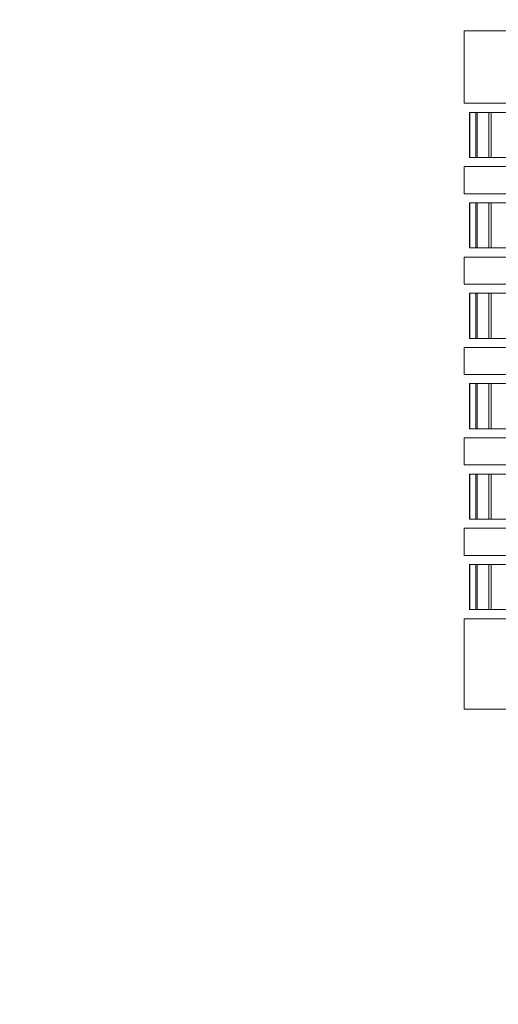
# Model space of a CAD drawing. Header units: millimetres. Extents: x -3490 to 61924, y -72580 to 6847.
# Tile 531 of 656: x 24042 to 24148, y -19725 to -19508. Entities that reach past the tile are written whole.
import ezdxf

# ---------------------------------------------------------------- set-up
doc = ezdxf.new("R2010")
doc.units = ezdxf.units.MM
doc.layers.add('COTAS_O', color=1, linetype='Continuous', lineweight=0)
doc.layers.add('superior_briquetadora', color=7, linetype='Continuous', lineweight=0)
doc.dimstyles.new('R19_100', dxfattribs={"dimtxt": 250, "dimasz": 150, "dimexe": 150, "dimexo": 80, "dimgap": 100, "dimtad": 1, "dimtih": 1, "dimtoh": 1, "dimdsep": 46, "dimcen": 0.09, "dimadec": 0, "dimazin": 0, "dimtfac": 1, "dimtdec": 4, "dimtofl": 0, "dimtmove": 0, "dimatfit": 3, "dimfxl": 1, "dimtolj": 1, "dimtzin": 0, "dimarcsym": 0})

# ---------------------------------------------------------------- blocks, each defined once
blk = doc.blocks.new('DIM_R29_46')
at = {"layer": 'COTAS_O'}
for p, q in [((23750.07, -19480), (23750.07, -20380)), ((25950.07, -19480), (25950.07, -20380)), ((23750.07, -20380), (23900.07, -20335)), ((25950.07, -20380), (25800.07, -20335)), ((23750.07, -20380), (25950.07, -20380)), ((23750.07, -20380), (23900.07, -20425)), ((25950.07, -20380), (25800.07, -20425))]:
    blk.add_line(p, q, dxfattribs=at)
blk.add_text('2200 O', height=250, dxfattribs=at).set_placement((24850.07, -20280))

msp = doc.modelspace()

# ---------------------------------------------------------------- linework, layer by layer
at = {"layer": 'superior_briquetadora'}
for p, q in [((24140.067, -19510), (24140.704, -19510)), ((24140.067, -19510), (24140.067, -19526)), ((24140.704, -19510), (24142.613, -19510)), ((24142.613, -19510), (24145.784, -19510)), ((24145.784, -19510), (24150.206, -19510)), ((24140.067, -19526), (24140.704, -19526)), ((24140.704, -19526), (24142.613, -19526)), ((24142.613, -19526), (24145.784, -19526)), ((24145.784, -19526), (24150.206, -19526)), ((24141.208, -19528), (24141.309, -19528)), ((24142.607, -19528), (24141.208, -19528)), ((24141.208, -19538), (24141.208, -19528)), ((24141.309, -19528), (24142.909, -19528)), ((24141.309, -19538), (24141.309, -19528)), ((24145.498, -19528), (24142.607, -19528)), ((24142.607, -19538), (24142.607, -19528)), ((24142.909, -19528), (24146, -19528)), ((24142.909, -19538), (24142.909, -19528)), ((24149.868, -19528), (24145.498, -19528)), ((24145.498, -19538), (24145.498, -19528)), ((24146, -19528), (24150.568, -19528)), ((24146, -19538), (24146, -19528)), ((24142.607, -19538), (24141.208, -19538)), ((24141.208, -19538), (24141.309, -19538)), ((24141.309, -19538), (24142.909, -19538)), ((24145.498, -19538), (24142.607, -19538)), ((24142.909, -19538), (24146, -19538)), ((24149.868, -19538), (24145.498, -19538)), ((24146, -19538), (24150.568, -19538)), ((24140.067, -19540), (24140.704, -19540)), ((24140.067, -19540), (24140.067, -19546)), ((24140.704, -19540), (24142.613, -19540)), ((24142.613, -19540), (24145.784, -19540)), ((24145.784, -19540), (24150.206, -19540)), ((24140.067, -19546), (24140.704, -19546)), ((24140.704, -19546), (24142.613, -19546)), ((24142.613, -19546), (24145.784, -19546)), ((24145.784, -19546), (24150.206, -19546)), ((24141.208, -19548), (24141.309, -19548)), ((24142.607, -19548), (24141.208, -19548)), ((24141.208, -19558), (24141.208, -19548)), ((24141.309, -19548), (24142.909, -19548)), ((24141.309, -19558), (24141.309, -19548)), ((24145.498, -19548), (24142.607, -19548)), ((24142.607, -19558), (24142.607, -19548)), ((24142.909, -19548), (24146, -19548)), ((24142.909, -19558), (24142.909, -19548)), ((24149.868, -19548), (24145.498, -19548)), ((24145.498, -19558), (24145.498, -19548)), ((24146, -19548), (24150.568, -19548)), ((24146, -19558), (24146, -19548)), ((24142.607, -19558), (24141.208, -19558)), ((24141.208, -19558), (24141.309, -19558)), ((24141.309, -19558), (24142.909, -19558)), ((24145.498, -19558), (24142.607, -19558)), ((24142.909, -19558), (24146, -19558)), ((24149.868, -19558), (24145.498, -19558)), ((24146, -19558), (24150.568, -19558)), ((24140.067, -19560), (24140.704, -19560)), ((24140.067, -19560), (24140.067, -19566)), ((24140.704, -19560), (24142.613, -19560)), ((24142.613, -19560), (24145.784, -19560)), ((24145.784, -19560), (24150.206, -19560)), ((24140.067, -19566), (24140.704, -19566)), ((24140.704, -19566), (24142.613, -19566)), ((24142.613, -19566), (24145.784, -19566)), ((24145.784, -19566), (24150.206, -19566)), ((24141.208, -19568), (24141.309, -19568)), ((24142.607, -19568), (24141.208, -19568)), ((24141.208, -19578), (24141.208, -19568)), ((24141.309, -19568), (24142.909, -19568)), ((24141.309, -19578), (24141.309, -19568)), ((24145.498, -19568), (24142.607, -19568)), ((24142.607, -19578), (24142.607, -19568)), ((24142.909, -19568), (24146, -19568)), ((24142.909, -19578), (24142.909, -19568)), ((24149.868, -19568), (24145.498, -19568)), ((24145.498, -19578), (24145.498, -19568)), ((24146, -19568), (24150.568, -19568)), ((24146, -19578), (24146, -19568)), ((24142.607, -19578), (24141.208, -19578)), ((24141.208, -19578), (24141.309, -19578)), ((24141.309, -19578), (24142.909, -19578)), ((24145.498, -19578), (24142.607, -19578)), ((24142.909, -19578), (24146, -19578)), ((24149.868, -19578), (24145.498, -19578)), ((24146, -19578), (24150.568, -19578)), ((24140.067, -19580), (24140.704, -19580)), ((24140.067, -19580), (24140.067, -19586)), ((24140.704, -19580), (24142.613, -19580)), ((24142.613, -19580), (24145.784, -19580)), ((24145.784, -19580), (24150.206, -19580)), ((24140.067, -19586), (24140.704, -19586)), ((24140.704, -19586), (24142.613, -19586)), ((24142.613, -19586), (24145.784, -19586)), ((24145.784, -19586), (24150.206, -19586)), ((24141.208, -19588), (24141.309, -19588)), ((24142.607, -19588), (24141.208, -19588)), ((24141.208, -19598), (24141.208, -19588)), ((24141.309, -19588), (24142.909, -19588)), ((24141.309, -19598), (24141.309, -19588)), ((24145.498, -19588), (24142.607, -19588)), ((24142.607, -19598), (24142.607, -19588)), ((24142.909, -19588), (24146, -19588)), ((24142.909, -19598), (24142.909, -19588)), ((24149.868, -19588), (24145.498, -19588)), ((24145.498, -19598), (24145.498, -19588)), ((24146, -19588), (24150.568, -19588)), ((24146, -19598), (24146, -19588)), ((24140.067, -19600), (24140.704, -19600)), ((24140.067, -19600), (24140.067, -19606)), ((24140.704, -19600), (24142.613, -19600)), ((24142.607, -19598), (24141.208, -19598)), ((24141.208, -19598), (24141.309, -19598)), ((24141.309, -19598), (24142.909, -19598)), ((24145.498, -19598), (24142.607, -19598)), ((24142.613, -19600), (24145.784, -19600)), ((24142.909, -19598), (24146, -19598)), ((24149.868, -19598), (24145.498, -19598)), ((24145.784, -19600), (24150.206, -19600)), ((24146, -19598), (24150.568, -19598)), ((24140.067, -19606), (24140.704, -19606)), ((24140.704, -19606), (24142.613, -19606)), ((24142.613, -19606), (24145.784, -19606)), ((24145.784, -19606), (24150.206, -19606)), ((24141.208, -19608), (24141.309, -19608)), ((24142.607, -19608), (24141.208, -19608)), ((24141.208, -19618), (24141.208, -19608)), ((24141.309, -19608), (24142.909, -19608)), ((24141.309, -19618), (24141.309, -19608)), ((24145.498, -19608), (24142.607, -19608)), ((24142.607, -19618), (24142.607, -19608)), ((24142.909, -19608), (24146, -19608)), ((24142.909, -19618), (24142.909, -19608)), ((24149.868, -19608), (24145.498, -19608)), ((24145.498, -19618), (24145.498, -19608)), ((24146, -19608), (24150.568, -19608)), ((24146, -19618), (24146, -19608)), ((24142.607, -19618), (24141.208, -19618)), ((24141.208, -19618), (24141.309, -19618)), ((24141.309, -19618), (24142.909, -19618)), ((24145.498, -19618), (24142.607, -19618)), ((24142.909, -19618), (24146, -19618)), ((24149.868, -19618), (24145.498, -19618)), ((24146, -19618), (24150.568, -19618)), ((24140.067, -19620), (24140.704, -19620)), ((24140.067, -19620), (24140.067, -19626)), ((24140.704, -19620), (24142.613, -19620)), ((24142.613, -19620), (24145.784, -19620)), ((24145.784, -19620), (24150.206, -19620)), ((24140.067, -19626), (24140.704, -19626)), ((24140.704, -19626), (24142.613, -19626)), ((24142.613, -19626), (24145.784, -19626)), ((24145.784, -19626), (24150.206, -19626)), ((24141.208, -19628), (24141.309, -19628)), ((24142.607, -19628), (24141.208, -19628)), ((24141.208, -19638), (24141.208, -19628)), ((24141.309, -19628), (24142.909, -19628)), ((24141.309, -19638), (24141.309, -19628)), ((24145.498, -19628), (24142.607, -19628)), ((24142.607, -19638), (24142.607, -19628)), ((24142.909, -19628), (24146, -19628)), ((24142.909, -19638), (24142.909, -19628)), ((24149.868, -19628), (24145.498, -19628)), ((24145.498, -19638), (24145.498, -19628)), ((24146, -19628), (24150.568, -19628)), ((24146, -19638), (24146, -19628)), ((24142.607, -19638), (24141.208, -19638)), ((24141.208, -19638), (24141.309, -19638)), ((24141.309, -19638), (24142.909, -19638)), ((24145.498, -19638), (24142.607, -19638)), ((24142.909, -19638), (24146, -19638)), ((24149.868, -19638), (24145.498, -19638)), ((24146, -19638), (24150.568, -19638)), ((24140.067, -19640), (24140.704, -19640)), ((24140.067, -19640), (24140.067, -19660)), ((24140.704, -19640), (24142.613, -19640)), ((24142.613, -19640), (24145.784, -19640)), ((24145.784, -19640), (24150.206, -19640)), ((24140.067, -19660), (24140.704, -19660)), ((24140.704, -19660), (24142.613, -19660)), ((24142.613, -19660), (24145.784, -19660)), ((24145.784, -19660), (24150.206, -19660))]:
    msp.add_line(p, q, dxfattribs=at)

# ---------------------------------------------------------------- dimensions: what is measured, and where the dimension line sits
at = {"layer": 'COTAS_O'}
dim = msp.add_aligned_dim(p1=(23750.067, -19480), p2=(25950.067, -19480), distance=-900, text='<> O', dimstyle='R19_100', dxfattribs=at)
dim.commit()
dim.dimension.update_dxf_attribs({"geometry": 'DIM_R29_46', "text_midpoint": (24850.067, -20380)})

doc.saveas('drawing.dxf')
